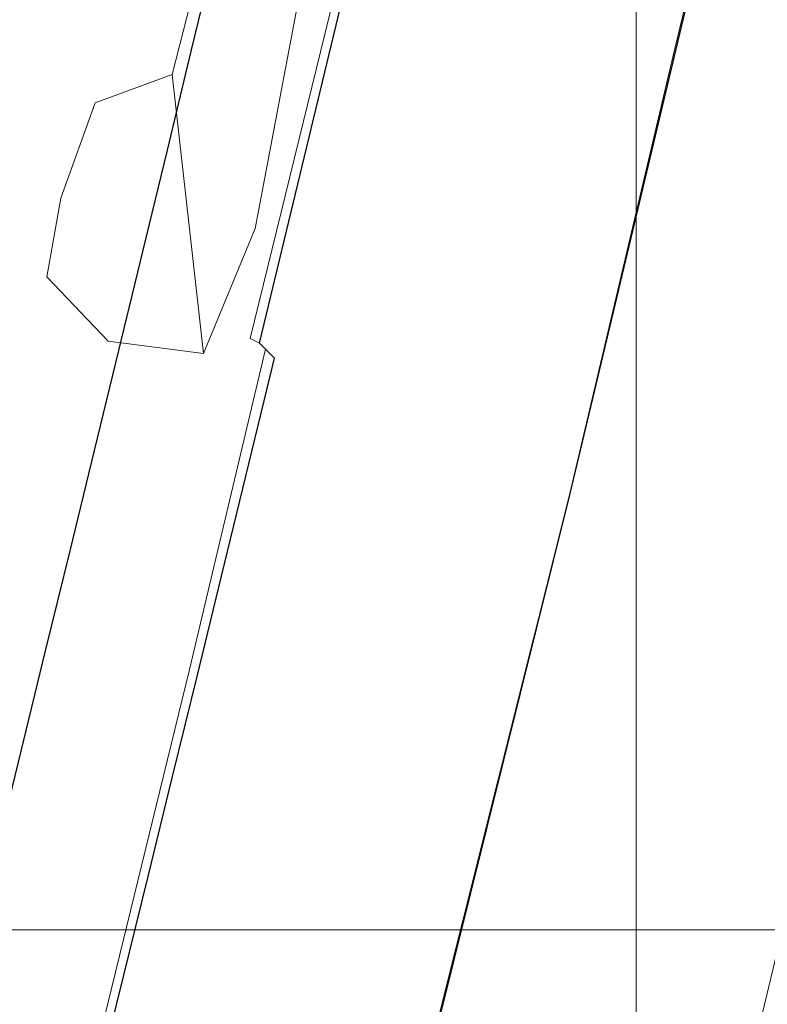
# Model space of a CAD drawing. Header units: metres. Extents: x 102313 to 104557, y 415820 to 422103.
# Tile 707 of 865: x 103770 to 103806, y 419296 to 419344. Entities that reach past the tile are written whole.
import ezdxf

# ---------------------------------------------------------------- set-up
doc = ezdxf.new("R2010")
doc.units = ezdxf.units.M
doc.header["$MEASUREMENT"] = 0
for name, color, linetype, lineweight in [('00-Coordinaten', 7, 'Continuous', 0), ('N-WE-VH-KANTVERHARDING-GD', 6, 'Continuous', 30), ('Terrein_struiken', 92, 'Continuous', 0), ('Wegdeel', 254, 'Continuous', 0)]:
    doc.layers.add(name, color=color, linetype=linetype, lineweight=lineweight)

msp = doc.modelspace()

# ---------------------------------------------------------------- linework, layer by layer
at = {"layer": '00-Coordinaten'}
for p, q in [((103800, 420000), (103800, 417600)), ((104100, 419300), (102600, 419300))]:
    msp.add_line(p, q, dxfattribs=at)
at = {"layer": 'N-WE-VH-KANTVERHARDING-GD', "flags": 128}
for points in [[(103938.122, 420008.729), (103929.212, 419956.023), (103917.54, 419890.643), (103904.148, 419818.719), (103895.328, 419772.86), (103879.323, 419692.029), (103868.789, 419641.128), (103859.751, 419597.65), (103850.171, 419553.164), (103841.185, 419512.285), (103831.03, 419467.189), (103827.323, 419451.05), (103819.703, 419417.647), (103805.967, 419359.663), (103796.787, 419321.155), (103784.348, 419271.121), (103774.215, 419231.059), (103756.213, 419160.926), (103739.998, 419099.494), (103726.902, 419050.989)], [(103781.732, 419328.459), (103786.985, 419350.293), (103792.025, 419370.763), (103796.572, 419389.988), (103801.275, 419409.963), (103805.675, 419429.01), (103811.688, 419455.627), (103819.856, 419491.315), (103825.995, 419519.328), (103833.53, 419553.782), (103841.346, 419590.847), (103849.25, 419627.581), (103856.634, 419662.497), (103864.22, 419698.818), (103867.384, 419716.882), (103869.08, 419725.782), (103874.322, 419752.805), (103877.297, 419767.851), (103882.677, 419795.067), (103888.146, 419823.506), (103890.955, 419838.184), (103894.821, 419859.464)], [(103779.593, 419347.542), (103778.421, 419342.68), (103777.247, 419337.82), (103776.07, 419332.96), (103774.89, 419328.101), (103773.709, 419323.242), (103772.524, 419318.384), (103771.337, 419313.527), (103770.148, 419308.67), (103768.956, 419303.813), (103767.762, 419298.958), (103766.565, 419294.103), (103765.366, 419289.248), (103764.165, 419284.394), (103762.96, 419279.541), (103761.754, 419274.689), (103760.545, 419269.837), (103759.333, 419264.985), (103758.119, 419260.135), (103756.902, 419255.285), (103755.683, 419250.435), (103754.462, 419245.586)], [(103781.732, 419328.459), (103782.466, 419327.727)], [(103763.061, 419249.225), (103764.279, 419254.073), (103765.495, 419258.921), (103766.708, 419263.77), (103767.919, 419268.619), (103769.127, 419273.469), (103770.333, 419278.32), (103771.537, 419283.171), (103772.738, 419288.023), (103773.936, 419292.876), (103774.472, 419295.049), (103775.132, 419297.729), (103776.326, 419302.583), (103777.517, 419307.437), (103778.705, 419312.292), (103779.891, 419317.148), (103781.075, 419322.004), (103782.256, 419326.861), (103782.466, 419327.727)]]:
    msp.add_lwpolyline(points, dxfattribs=at)
at = {"layer": 'Terrein_struiken', "flags": 128}
for points in [[(103788.831, 419400), (103786.279, 419387.09), (103783.464, 419369.763), (103780.397, 419354.142), (103778.743, 419346.372), (103777.493, 419341.493)], [(103779.017, 419327.948), (103781.529, 419334.017), (103785.247, 419353.66), (103791.221, 419381.028), (103795.572, 419400)], [(103777.493, 419341.493), (103773.767, 419340.107), (103772.1, 419335.495), (103771.423, 419331.677), (103774.383, 419328.559), (103779.017, 419327.948)], [(103777.493, 419341.493), (103779.017, 419327.948)]]:
    msp.add_lwpolyline(points, dxfattribs=at)
at = {"layer": 'Wegdeel', "flags": 128}
for points in [[(103815.549, 419400), (103815.207, 419398.548), (103810.626, 419379.063), (103805.967, 419359.663), (103801.886, 419342.743), (103796.787, 419321.155), (103789.821, 419293.354), (103784.348, 419271.121), (103778.44, 419247.412), (103772.698, 419225.189), (103767.947, 419206.435), (103762.346, 419184.604), (103756.213, 419160.926), (103749.666, 419135.91), (103745.053, 419118.587), (103739.998, 419099.494)], [(103756.712, 419096.106), (103762.57, 419119.307), (103766.965, 419136.43), (103772.311, 419157.046), (103778.174, 419180.402), (103783.132, 419200.648), (103790.227, 419229.186), (103797.448, 419259.222), (103804.172, 419287.812), (103811.348, 419317.694), (103817.034, 419342.045), (103824.295, 419373.091), (103830.397, 419400)], [(103798.559, 419400), (103796.267, 419390.347), (103791.591, 419370.879), (103786.636, 419350.505), (103781.279, 419328.688), (103781.732, 419328.459)], [(103781.732, 419328.459), (103786.985, 419350.293), (103792.025, 419370.763), (103796.572, 419389.988), (103798.929, 419400)], [(103724.687, 419102.597), (103731.329, 419128.265), (103737.455, 419151.473), (103743.197, 419173.14), (103749.757, 419198.697), (103754.822, 419218.584), (103759.561, 419237.315), (103764.873, 419258.505), (103768.981, 419275.042), (103773.677, 419293.572), (103778.337, 419312.622), (103782.029, 419328.163), (103781.732, 419328.459)]]:
    msp.add_lwpolyline(points, dxfattribs=at)

doc.saveas('drawing.dxf')
